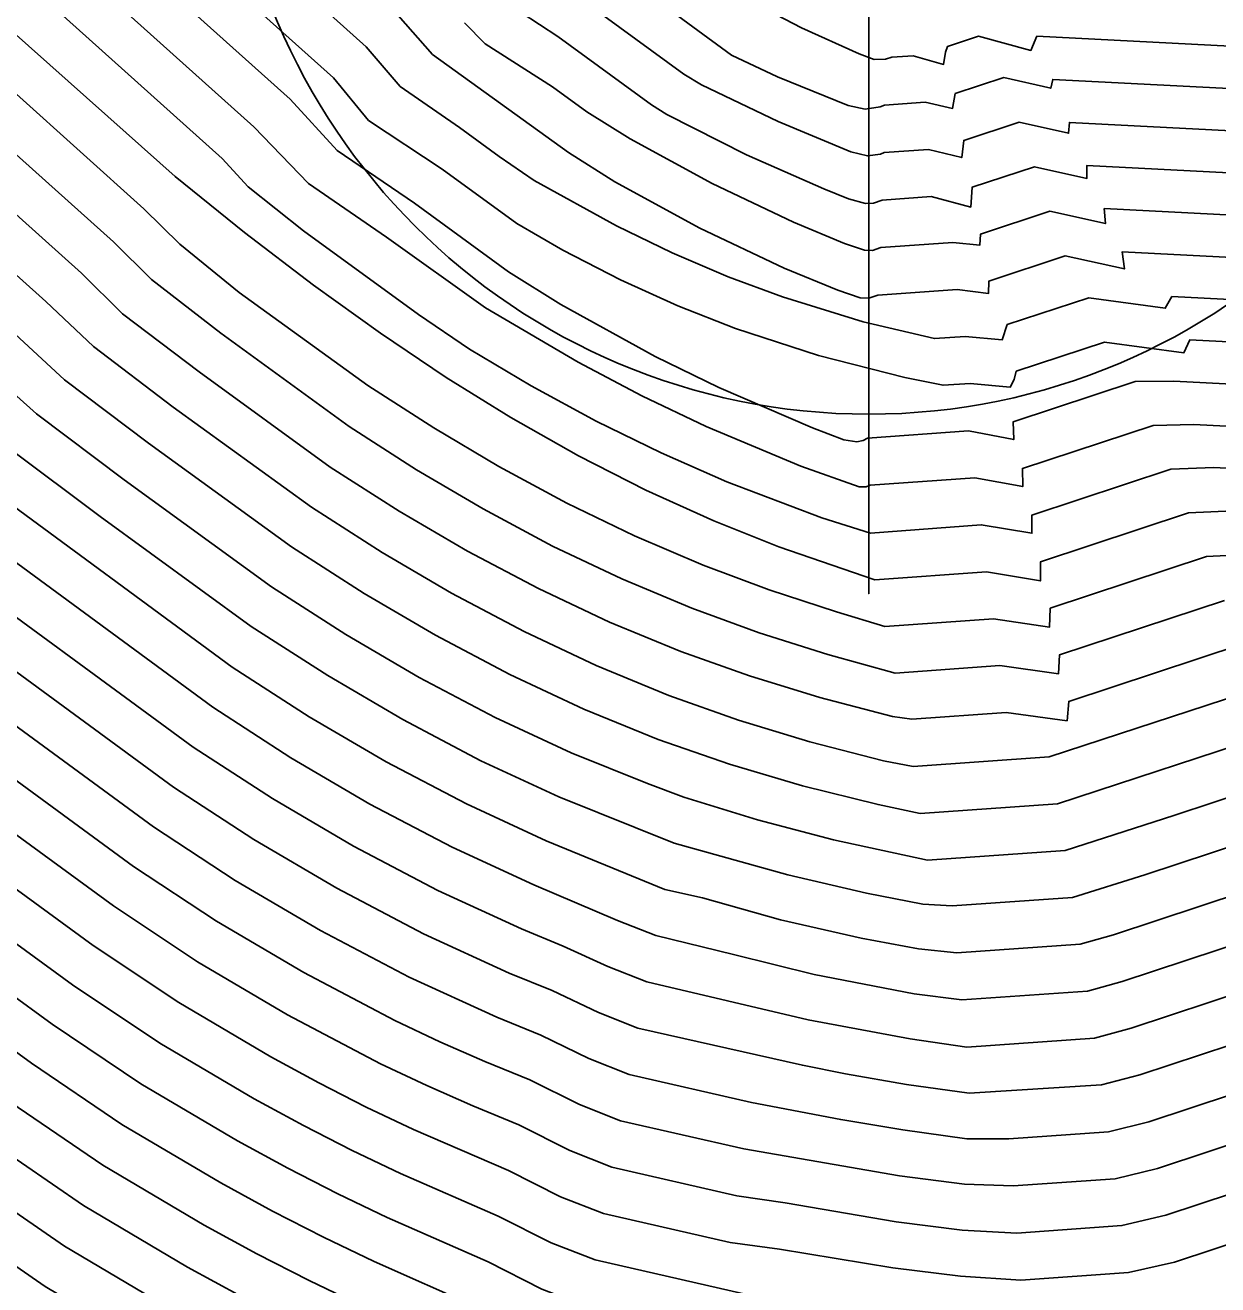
# Model space of a CAD drawing. Extents: x 2356077 to 2359823, y 225951 to 227822.
# Drawn here: x 2357206.891 to 2357211.248, y 226665.28 to 226669.88 of the extents above; entities that cross this region are included whole.
import ezdxf

# ---------------------------------------------------------------- set-up
doc = ezdxf.new("R2010")
doc.units = 0
for name, color, linetype in [('DTM Contours Major', 7, 'Continuous'), ('DTM Contours Minor', 7, 'Continuous'), ('Exist DTM Breakline', 7, 'Continuous'), ('Exist DTM Regular Point Underwater CELL', 7, 'Continuous')]:
    doc.layers.add(name, color=color, linetype=linetype)

msp = doc.modelspace()

# ---------------------------------------------------------------- linework, layer by layer
at = {"layer": 'DTM Contours Major'}
for points in [[(2357198.0786, 226675.5066), (2357203.2955, 226669.8062), (2357203.5785, 226669.5057), (2357204.0356, 226669.0807), (2357205.2832, 226667.9617), (2357205.648, 226667.6407), (2357206.0277, 226667.3305), (2357207.1389, 226666.5193), (2357207.452, 226666.3104), (2357207.7883, 226666.1125), (2357207.9634, 226666.0175), (2357208.137, 226665.929), (2357208.3097, 226665.8468), (2357208.6566, 226665.6976), (2357208.8466, 226665.6014), (2357209.0034, 226665.5402), (2357209.4662, 226665.4345), (2357209.6469, 226665.4096), (2357210.0609, 226665.3418), (2357210.3071, 226665.3114), (2357210.5276, 226665.2968), (2357210.9211, 226665.3245), (2357211.0896, 226665.3628), (2357212.1025, 226665.6972)], [(2357206.4116, 226670.2433), (2357207.2602, 226669.4877), (2357207.4385, 226669.3274), (2357207.692, 226669.1234), (2357207.944, 226668.9313), (2357208.1893, 226668.7551), (2357208.4292, 226668.594), (2357208.6652, 226668.4475), (2357208.9118, 226668.3077), (2357209.1581, 226668.1822), (2357209.4064, 226668.0697), (2357209.6442, 226667.9747), (2357209.9945, 226667.8548), (2357210.402, 226667.8839), (2357210.5997, 226667.8505), (2357210.6002, 226667.9206), (2357211.1403, 226668.0989), (2357211.3033, 226668.1067)], [(2357207.6647, 226670.2245), (2357208.1361, 226669.8017), (2357208.261, 226669.6567), (2357208.477, 226669.5072), (2357208.6221, 226669.4014), (2357208.7508, 226669.3138), (2357209.0505, 226669.1479), (2357209.2547, 226669.0488), (2357209.4585, 226668.9616), (2357209.6574, 226668.8877), (2357209.952, 226668.7974), (2357210.2123, 226668.7359), (2357210.3241, 226668.7438), (2357210.46, 226668.7313), (2357210.4783, 226668.7868), (2357210.7762, 226668.8852), (2357211.0555, 226668.8465), (2357211.0799, 226668.8892), (2357215.0452, 226668.6847)], [(2357205.3767, 226670.089), (2357205.6776, 226669.8073), (2357206.8374, 226668.7672), (2357207.0344, 226668.5852), (2357207.3411, 226668.3538), (2357207.8641, 226667.9747), (2357208.1291, 226667.805), (2357208.3894, 226667.6523), (2357208.6609, 226667.5087), (2357208.9314, 226667.3822), (2357209.2036, 226667.2717), (2357209.464, 226667.181), (2357209.7309, 226667.1021), (2357210.0066, 226667.0336), (2357210.1604, 226667.0016), (2357210.6613, 226667.0369), (2357211.4642, 226667.2994)], [(2357209.0838, 226670.0556), (2357209.4706, 226669.771), (2357209.6393, 226669.6913), (2357209.8967, 226669.5876), (2357209.9591, 226669.5738), (2357210.0139, 226669.5826), (2357210.03, 226669.5884), (2357210.1779, 226669.5988), (2357210.2787, 226669.5767), (2357210.2884, 226669.6306), (2357210.466, 226669.6893), (2357210.6374, 226669.6504), (2357210.6448, 226669.6826), (2357213.0985, 226669.5561)], [(2357204.2912, 226670.0122), (2357204.4296, 226669.8385), (2357204.8311, 226669.4668), (2357206.2309, 226668.2114), (2357206.5377, 226667.9526), (2357207.5051, 226667.2432), (2357207.7938, 226667.0554), (2357208.0901, 226666.8818), (2357208.3981, 226666.7202), (2357208.7038, 226666.5798), (2357208.8567, 226666.5172), (2357209.0198, 226666.4422), (2357209.1616, 226666.3863), (2357209.7515, 226666.248), (2357210.1243, 226666.1776), (2357210.3311, 226666.1483), (2357210.7973, 226666.1811), (2357210.9309, 226666.2169), (2357211.7853, 226666.499)], [(2357202.8188, 226669.0965), (2357203.2853, 226668.6553), (2357204.6473, 226667.4324), (2357205.0766, 226667.0651), (2357205.5071, 226666.7184), (2357206.7624, 226665.803), (2357207.1041, 226665.5691), (2357207.4838, 226665.3444), (2357207.6811, 226665.2366), (2357207.8765, 226665.1362), (2357208.0705, 226665.0433), (2357208.4693, 226664.8639), (2357208.6773, 226664.7586), (2357208.8506, 226664.6929), (2357209.5239, 226664.539), (2357209.7476, 226664.5292), (2357210.0107, 226664.4921), (2357210.2793, 226664.4639), (2357210.5543, 226664.4438), (2357210.7882, 226664.4498), (2357211.0315, 226664.467), (2357211.2428, 226664.5069), (2357212.4167, 226664.8945)]]:
    msp.add_lwpolyline(points, dxfattribs=at)
at = {"layer": 'DTM Contours Minor'}
for points in [[(2357199.367, 226681.2833), (2357199.5437, 226680.8124), (2357199.607, 226680.5634), (2357208.5337, 226670.8114), (2357208.5947, 226670.6777), (2357208.8122, 226670.5149), (2357208.9001, 226670.4361), (2357209.064, 226670.273), (2357209.1584, 226670.1996), (2357209.2985, 226670.1092), (2357209.5109, 226669.9837), (2357209.7271, 226669.8707), (2357209.9368, 226669.776), (2357209.9928, 226669.7555), (2357210.0334, 226669.7561), (2357210.0562, 226669.7633), (2357210.1345, 226669.7688), (2357210.2455, 226669.7373), (2357210.2524, 226669.7825), (2357210.2597, 226669.8024), (2357210.3728, 226669.8398), (2357210.5649, 226669.7882), (2357210.5868, 226669.8398), (2357212.894, 226669.7208)], [(2357198.1238, 226675.7156), (2357203.7323, 226669.5852), (2357204.1909, 226669.1613), (2357205.7601, 226667.7571), (2357206.1312, 226667.4539), (2357207.2131, 226666.6634), (2357207.5209, 226666.459), (2357207.8489, 226666.2663), (2357208.1892, 226666.0874), (2357208.3577, 226666.0072), (2357208.5258, 226665.9331), (2357208.6941, 226665.8643), (2357208.8809, 226665.7697), (2357209.0345, 226665.7096), (2357209.4909, 226665.6053), (2357209.6675, 226665.5788), (2357210.0724, 226665.5103), (2357210.3142, 226665.4794), (2357210.5138, 226665.4689), (2357210.8974, 226665.4959), (2357211.0582, 226665.5338), (2357212.0393, 226665.8577)], [(2357198.0329, 226675.298), (2357203.0999, 226669.7611), (2357203.4275, 226669.4238), (2357203.882, 226668.9984), (2357205.1556, 226667.8563), (2357205.5351, 226667.5247), (2357205.9236, 226667.2074), (2357207.0643, 226666.3755), (2357207.3829, 226666.1619), (2357207.7276, 226665.9588), (2357207.907, 226665.8614), (2357208.0849, 226665.7706), (2357208.2617, 226665.6863), (2357208.6191, 226665.5309), (2357208.8125, 226665.4329), (2357208.9725, 226665.3709), (2357209.6014, 226665.2271), (2357209.8051, 226665.2101), (2357210.0499, 226665.1728), (2357210.3006, 226665.1429), (2357210.5408, 226665.1246), (2357210.9443, 226665.1531), (2357211.1207, 226665.1918), (2357212.1656, 226665.5368)], [(2357197.9868, 226675.0899), (2357202.906, 226669.7142), (2357203.2761, 226669.342), (2357203.7301, 226668.9148), (2357205.0283, 226667.7506), (2357205.4215, 226667.4092), (2357205.8206, 226667.0844), (2357206.9893, 226666.232), (2357207.3135, 226666.0135), (2357207.6668, 226665.8052), (2357207.8506, 226665.7052), (2357208.0328, 226665.6121), (2357208.2138, 226665.5257), (2357208.5816, 226665.3641), (2357208.7786, 226665.2644), (2357208.9418, 226665.2014), (2357209.5808, 226665.0554), (2357209.7901, 226665.0405), (2357210.0394, 226665.0033), (2357210.2946, 226664.9739), (2357210.5531, 226664.9524), (2357210.967, 226664.9816), (2357211.1516, 226665.0207), (2357212.2285, 226665.3762)], [(2357197.9402, 226674.8823), (2357202.7141, 226669.6651), (2357203.1241, 226669.2602), (2357203.5796, 226668.8299), (2357204.9011, 226667.6446), (2357205.3072, 226667.2941), (2357205.7168, 226666.9618), (2357206.914, 226666.0888), (2357207.2439, 226665.8653), (2357207.6059, 226665.6516), (2357207.7941, 226665.549), (2357207.9807, 226665.4535), (2357208.1659, 226665.365), (2357208.5442, 226665.1974), (2357208.7447, 226665.0959), (2357208.9113, 226665.032), (2357209.5611, 226664.8834), (2357209.7755, 226664.8705), (2357210.0294, 226664.8334), (2357210.2891, 226664.8043), (2357210.5552, 226664.7827), (2357210.9891, 226664.8101), (2357211.1822, 226664.8495), (2357212.2914, 226665.2157)], [(2357206.1999, 226670.1891), (2357206.6249, 226669.8374), (2357207.3247, 226669.2098), (2357207.4554, 226669.0807), (2357207.6727, 226668.9047), (2357208.1422, 226668.5645), (2357208.3834, 226668.4094), (2357208.6207, 226668.2685), (2357208.8691, 226668.1346), (2357209.1173, 226668.0148), (2357209.3679, 226667.9079), (2357209.6081, 226667.818), (2357209.8547, 226667.7374), (2357210.0314, 226667.6847), (2357210.4282, 226667.7127), (2357210.6331, 226667.6818), (2357210.6356, 226667.751), (2357211.2065, 226667.9395), (2357211.379, 226667.9486)], [(2357205.5764, 226670.1264), (2357205.8699, 226669.8548), (2357206.9663, 226668.8715), (2357207.1402, 226668.7066), (2357207.4321, 226668.4856), (2357207.937, 226668.1198), (2357208.1951, 226667.9548), (2357208.4486, 226667.8058), (2357208.7132, 226667.6654), (2357208.977, 226667.5412), (2357209.2426, 226667.4321), (2357209.4967, 226667.342), (2357209.7573, 226667.2629), (2357210.0265, 226667.1935), (2357210.135, 226667.1728), (2357210.6317, 226667.2079), (2357211.399, 226667.4592)], [(2357207.5087, 226670.1445), (2357208.0177, 226669.688), (2357208.1452, 226669.5325), (2357208.4137, 226669.3552), (2357208.6865, 226669.1562), (2357208.8552, 226669.0583), (2357209.0652, 226668.9507), (2357209.2746, 226668.8557), (2357209.4851, 226668.7726), (2357209.7884, 226668.6738), (2357210.1037, 226668.5941), (2357210.2438, 226668.5651), (2357210.343, 226668.5721), (2357210.4891, 226668.5587), (2357210.503, 226668.5859), (2357210.5111, 226668.6164), (2357210.8335, 226668.7228), (2357211.1235, 226668.684), (2357211.1456, 226668.7316), (2357218.2192, 226668.3668)], [(2357201.5898, 226670.1171), (2357202.1876, 226669.4757), (2357202.6655, 226669.0147), (2357203.1381, 226668.5678), (2357204.5205, 226667.3262), (2357204.9604, 226666.9511), (2357205.4013, 226666.5974), (2357206.6861, 226665.6604), (2357207.034, 226665.4212), (2357207.4226, 226665.1909), (2357207.6246, 226665.0803), (2357207.8245, 226664.9775), (2357208.0229, 226664.8822), (2357208.4318, 226664.6972), (2357208.6437, 226664.59), (2357208.8204, 226664.5234), (2357209.5062, 226664.3666), (2357209.7342, 226664.358), (2357210.0019, 226664.3209), (2357210.2751, 226664.293), (2357210.5544, 226664.2736), (2357210.8016, 226664.2777), (2357211.0518, 226664.2953), (2357211.2727, 226664.3355)], [(2357207.3004, 226670.1114), (2357207.8587, 226669.6106), (2357208.0303, 226669.4233), (2357208.3128, 226669.2306), (2357208.6563, 226668.9801), (2357208.8478, 226668.86), (2357209.1928, 226668.6703), (2357209.4249, 226668.5569), (2357209.7672, 226668.4095), (2357209.8808, 226668.3656), (2357209.9284, 226668.3588), (2357209.9524, 226668.3641), (2357209.9681, 226668.3725), (2357210.3363, 226668.3985), (2357210.5021, 226668.3667), (2357210.4999, 226668.4314), (2357210.9456, 226668.5786), (2357211.0873, 226668.5804), (2357218.6038, 226668.1927)], [(2357201.4292, 226670.0338), (2357202.0289, 226669.3987), (2357202.5119, 226668.9328), (2357202.9904, 226668.4805), (2357204.3937, 226667.22), (2357204.8436, 226666.8375), (2357205.2947, 226666.4769), (2357206.6096, 226665.518), (2357206.9636, 226665.2734), (2357207.3614, 226665.0373), (2357207.568, 226664.924), (2357207.7725, 226664.8187), (2357207.9753, 226664.7211), (2357208.3943, 226664.5305), (2357208.6101, 226664.4213), (2357208.7903, 226664.3538), (2357209.4891, 226664.1941), (2357209.7211, 226664.1864), (2357209.9935, 226664.1493), (2357210.2712, 226664.1217), (2357210.555, 226664.1031), (2357210.8143, 226664.1055), (2357211.0715, 226664.1236), (2357211.3022, 226664.164)], [(2357205.1817, 226670.0453), (2357205.4981, 226669.7483), (2357206.9325, 226668.4605), (2357207.2531, 226668.2197), (2357207.7907, 226667.8293), (2357208.0628, 226667.655), (2357208.3298, 226667.4984), (2357208.6083, 226667.3515), (2357208.8855, 226667.2226), (2357209.1643, 226667.1105), (2357209.2971, 226667.0612), (2357209.5663, 226666.9781), (2357209.8433, 226666.9049), (2357210.1867, 226666.8312), (2357210.6896, 226666.8658), (2357211.0871, 226666.9936), (2357211.5289, 226667.1395)], [(2357207.1366, 226670.0383), (2357207.7262, 226669.5095), (2357207.9262, 226669.3022), (2357208.2108, 226669.1068), (2357208.5722, 226668.8487), (2357208.9105, 226668.6492), (2357209.1435, 226668.5263), (2357209.3782, 226668.4144), (2357209.7239, 226668.2703), (2357209.937, 226668.1945), (2357209.9627, 226668.1948), (2357209.978, 226668.2002), (2357210.3597, 226668.2271), (2357210.5352, 226668.1955), (2357210.534, 226668.2614), (2357211.0108, 226668.4188), (2357211.1598, 226668.4225), (2357219.3216, 226668.0015)], [(2357204.9891, 226669.9987), (2357205.3235, 226669.6851), (2357206.8346, 226668.3335), (2357207.1652, 226668.0857), (2357207.7168, 226667.684), (2357207.9961, 226667.5051), (2357208.2702, 226667.3444), (2357208.5557, 226667.1941), (2357208.8398, 226667.0625), (2357209.2621, 226666.8927), (2357209.6768, 226666.7772), (2357209.9647, 226666.7098), (2357210.1701, 226666.6694), (2357210.2767, 226666.6636), (2357210.7172, 226666.6947), (2357210.9812, 226666.7774), (2357211.5933, 226666.9795)], [(2357206.2065, 226669.9927), (2357207.2138, 226669.0894), (2357207.3523, 226668.952), (2357207.6056, 226668.7554), (2357208.0742, 226668.4142), (2357208.3209, 226668.2565), (2357208.5637, 226668.1136), (2357208.8175, 226667.9782), (2357209.071, 226667.8577), (2357209.3267, 226667.7508), (2357209.5718, 226667.6615), (2357209.8233, 226667.5821), (2357210.0687, 226667.5143), (2357210.4513, 226667.5413), (2357210.6653, 226667.5109), (2357210.6694, 226667.5809), (2357211.2717, 226667.7797)], [(2357204.0904, 226669.9729), (2357204.2482, 226669.7811), (2357204.6682, 226669.393), (2357206.1107, 226668.0993), (2357206.4373, 226667.8271), (2357207.4329, 226667.0977), (2357207.726, 226666.906), (2357208.0299, 226666.7279), (2357208.3458, 226666.5621), (2357208.659, 226666.4184), (2357208.8156, 226666.3546), (2357208.9847, 226666.2742), (2357209.1293, 226666.2173), (2357209.7301, 226666.0818), (2357209.8878, 226666.0502), (2357210.1104, 226666.0118), (2357210.3391, 226665.9792), (2357210.823, 226666.0099), (2357210.963, 226666.0462), (2357211.849, 226666.3387)], [(2357204.8014, 226669.9455), (2357205.1624, 226669.6096), (2357206.4723, 226668.4348), (2357206.7359, 226668.2053), (2357207.6476, 226667.5357), (2357207.9286, 226667.3546), (2357208.2099, 226667.1899), (2357208.5029, 226667.036), (2357208.794, 226666.9017), (2357209.2278, 226666.7241), (2357209.3653, 226666.6926), (2357209.6504, 226666.6131), (2357209.9445, 226666.5462), (2357210.1542, 226666.5064), (2357210.2939, 226666.4918), (2357210.7444, 226666.5235), (2357210.8661, 226666.5581), (2357211.6575, 226666.8194)], [(2357206.994, 226669.9463), (2357207.6101, 226669.3937), (2357207.7059, 226669.2904), (2357207.9073, 226669.1299), (2357208.3273, 226668.8236), (2357208.5137, 226668.6976), (2357208.7395, 226668.5635), (2357208.9763, 226668.4347), (2357209.2136, 226668.3183), (2357209.4536, 226668.2129), (2357209.8016, 226668.081), (2357209.9784, 226668.0253), (2357210.3832, 226668.0557), (2357210.5683, 226668.0247), (2357210.5682, 226668.0914), (2357211.0763, 226668.2591), (2357211.2334, 226668.2645), (2357219.5251, 226667.8368)], [(2357208.6353, 226669.9708), (2357208.8365, 226669.8396), (2357209.1793, 226669.5896), (2357209.2343, 226669.554), (2357209.5257, 226669.4066), (2357209.8083, 226669.2822), (2357209.8987, 226669.2464), (2357209.961, 226669.2293), (2357209.9895, 226669.2307), (2357210.0216, 226669.2417), (2357210.2001, 226669.2542), (2357210.3453, 226669.2164), (2357210.35, 226669.2884), (2357210.5775, 226669.3635), (2357210.7694, 226669.3211), (2357210.7689, 226669.3678), (2357214.7548, 226669.1622)], [(2357208.9466, 226669.9575), (2357209.2974, 226669.7012), (2357209.361, 226669.6632), (2357209.6413, 226669.529), (2357209.9072, 226669.4184), (2357209.9673, 226669.4029), (2357210.015, 226669.4097), (2357210.029, 226669.4152), (2357210.1903, 226669.4266), (2357210.3124, 226669.3971), (2357210.3194, 226669.4596), (2357210.5216, 226669.5263), (2357210.7024, 226669.4859), (2357210.7057, 226669.5253), (2357213.4461, 226669.3839)], [(2357203.8902, 226669.9328), (2357204.0708, 226669.7203), (2357204.5072, 226669.3175), (2357205.9909, 226667.9868), (2357206.336, 226667.7022), (2357207.3601, 226666.9526), (2357207.6579, 226666.7569), (2357207.9697, 226666.574), (2357208.2936, 226666.4039), (2357208.6144, 226666.2569), (2357208.7747, 226666.1916), (2357208.9499, 226666.1062), (2357209.0974, 226666.0481), (2357209.5439, 226665.9461), (2357209.8701, 226665.8834), (2357210.0971, 226665.8453), (2357210.3302, 226665.8133), (2357210.4845, 226665.8129), (2357210.8483, 226665.8386), (2357210.995, 226665.8754), (2357211.9126, 226666.1784)], [(2357206.0531, 226669.9104), (2357207.097, 226668.9742), (2357207.2465, 226668.8268), (2357207.5266, 226668.6149), (2357208.0046, 226668.2664), (2357208.2575, 226668.1054), (2357208.5061, 226667.9599), (2357208.7659, 226667.8224), (2357209.025, 226667.7005), (2357209.2863, 226667.593), (2357209.5365, 226667.5039), (2357209.7932, 226667.4252), (2357210.0586, 226667.3557), (2357210.1297, 226667.3455), (2357210.4744, 226667.3698), (2357210.6972, 226667.3401), (2357210.7032, 226667.4107), (2357211.3367, 226667.6199)], [(2357208.2535, 226669.9163), (2357208.3786, 226669.7736), (2357208.8753, 226669.4149), (2357209.0453, 226669.3087), (2357209.355, 226669.1396), (2357209.6638, 226668.9936), (2357209.8593, 226668.9126), (2357209.9408, 226668.8843), (2357209.9724, 226668.8832), (2357210.0052, 226668.8944), (2357210.2949, 226668.9148), (2357210.4099, 226668.9007), (2357210.4111, 226668.946), (2357210.6897, 226669.038), (2357210.9064, 226668.9904), (2357210.8982, 226669.0528), (2357215.859, 226668.7969)], [(2357203.6909, 226669.8918), (2357203.8984, 226669.6553), (2357204.3481, 226669.2403), (2357205.8716, 226667.8739), (2357206.234, 226667.5778), (2357207.2869, 226666.8078), (2357207.5895, 226666.6079), (2357207.9094, 226666.4201), (2357208.2413, 226666.2457), (2357208.4059, 226666.1675), (2357208.57, 226666.0951), (2357208.7341, 226666.0283), (2357208.9153, 226665.938), (2357209.0658, 226665.8789), (2357209.5166, 226665.7758), (2357210.0844, 226665.6781), (2357210.3219, 226665.6467), (2357210.4994, 226665.6409), (2357210.8731, 226665.6673), (2357211.0267, 226665.7046), (2357211.976, 226666.0181)], [(2357204.6142, 226669.8932), (2357204.9959, 226669.539), (2357206.3515, 226668.3233), (2357206.6372, 226668.0786), (2357207.5766, 226667.3892), (2357207.8613, 226667.2049), (2357208.1501, 226667.0358), (2357208.4505, 226666.8781), (2357208.7488, 226666.7409), (2357209.0551, 226666.61), (2357209.1944, 226666.5553), (2357209.4781, 226666.4867), (2357209.7735, 226666.4135), (2357210.1389, 226666.3425), (2357210.312, 226666.32), (2357210.7711, 226666.3523), (2357210.8986, 226666.3875), (2357211.7215, 226666.6592)], [(2357208.4958, 226669.8894), (2357208.571, 226669.8126), (2357208.8174, 226669.6554), (2357208.9426, 226669.564), (2357209.101, 226669.4648), (2357209.4002, 226669.3017), (2357209.697, 226669.161), (2357209.8839, 226669.0832), (2357209.9572, 226669.0584), (2357209.9856, 226669.058), (2357210.0162, 226669.0682), (2357210.2796, 226669.0868), (2357210.3783, 226669.0774), (2357210.3807, 226669.1172), (2357210.6334, 226669.2007), (2357210.8371, 226669.1559), (2357210.8327, 226669.2104), (2357215.2958, 226668.9801)], [(2357202.9716, 226669.1783), (2357203.4319, 226668.743), (2357204.7742, 226667.5385), (2357205.1922, 226667.1794), (2357205.6124, 226666.8399), (2357206.8383, 226665.9458), (2357207.1741, 226665.7171), (2357207.5449, 226665.498), (2357207.7376, 226665.3928), (2357207.9286, 226665.2949), (2357208.1182, 226665.2042), (2357208.5067, 226665.0307), (2357208.7109, 226664.9273), (2357208.8809, 226664.8625), (2357209.5423, 226664.7113), (2357209.7615, 226664.7), (2357210.0199, 226664.6629), (2357210.2841, 226664.6342), (2357210.5546, 226664.6134), (2357210.774, 226664.6219), (2357211.0106, 226664.6386), (2357211.2126, 226664.6783), (2357212.3541, 226665.0551)]]:
    msp.add_lwpolyline(points, dxfattribs=at)
at = {"layer": 'Exist DTM Breakline'}
msp.add_spline([(2357185.7096, 226723.5614), (2357185.9998, 226706.0974), (2357189.2629, 226681.4721), (2357206.2071, 226660.2254), (2357233.2527, 226666.3801), (2357241.1587, 226659.2956), (2357238.9281, 226647.8315), (2357226.8631, 226640.5682)], degree=3, dxfattribs=at)
at = {"layer": 'Exist DTM Regular Point Underwater CELL'}
msp.add_lwpolyline([(2357209.9727, 226673.8037), (2357209.9727, 226667.8037), (2357209.9727, 226670.8037), (2357212.9727, 226670.8037), (2357206.9727, 226670.8037)], dxfattribs=at)
msp.add_circle((2357209.9727, 226670.8037), 2.344, dxfattribs=at)

doc.saveas('drawing.dxf')
